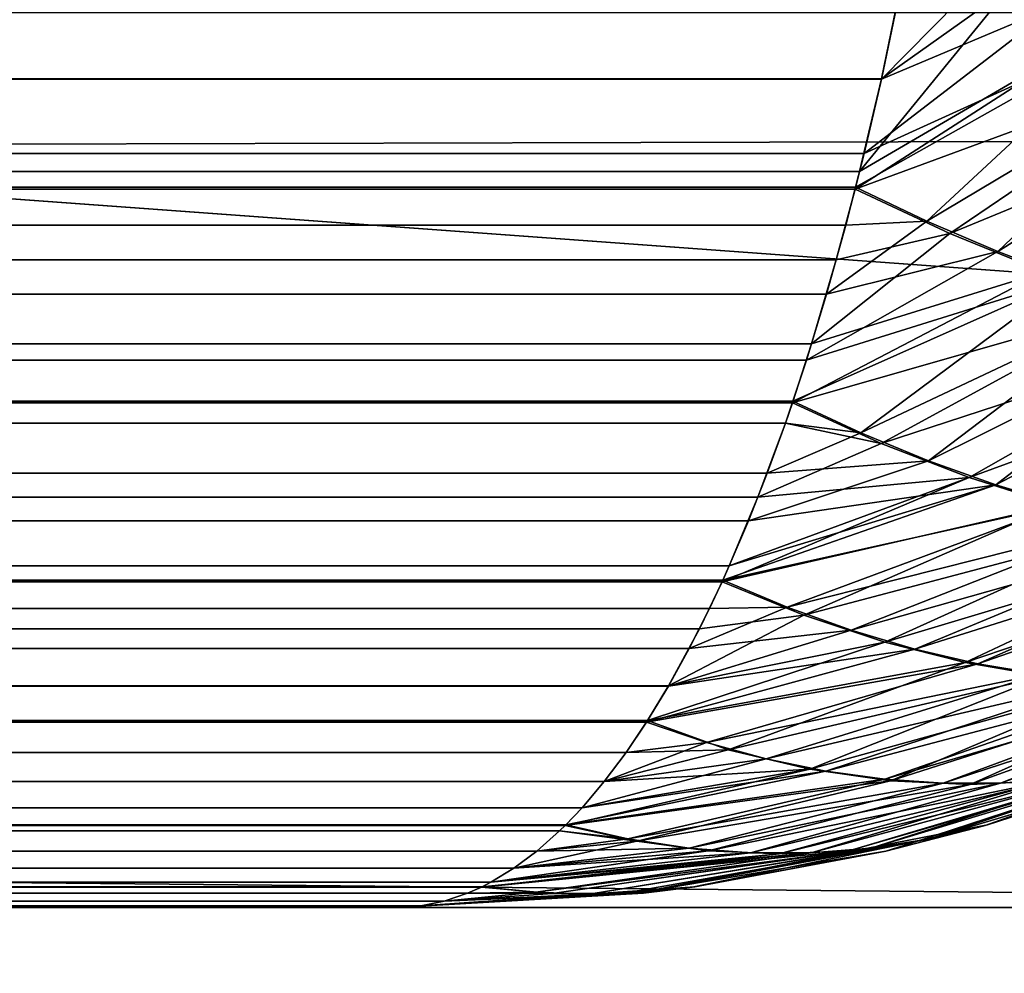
# Model space of a CAD drawing. Header units: inches. Extents: x -17.4 to 17.4, y -0.1 to 14.
# Tile 278 of 327: x 15.2731 to 15.2924, y 0.0612 to 0.0799. Entities that reach past the tile are written whole.
import ezdxf

# ---------------------------------------------------------------- set-up
doc = ezdxf.new("R2010")
doc.units = ezdxf.units.IN
doc.header["$LTSCALE"] = 65.185185
doc.header["$MEASUREMENT"] = 0
for name, color, linetype in [('146', 7, 'CONTINUOUS'), ('151', 7, 'CONTINUOUS'), ('153', 7, 'CONTINUOUS'), ('157', 7, 'CONTINUOUS'), ('158', 7, 'CONTINUOUS'), ('160', 7, 'CONTINUOUS'), ('190', 7, 'CONTINUOUS'), ('195', 7, 'CONTINUOUS'), ('202', 7, 'CONTINUOUS'), ('206', 7, 'CONTINUOUS'), ('342', 7, 'CONTINUOUS'), ('343', 7, 'CONTINUOUS'), ('350', 7, 'CONTINUOUS')]:
    doc.layers.add(name, color=color, linetype=linetype)

msp = doc.modelspace()

# ---------------------------------------------------------------- linework, layer by layer
at = {"layer": '146', "color": 7, "linetype": 'CONTINUOUS'}
for points in [[(-15.2805, 0.0625, 9.452836), (-15.2805, 0.0625, 0.948), (15.2805, 0.0625, 0.948), (-15.2805, 0.0625, 9.452836)], [(15.2805, 0.0625, 9.452836), (-15.2805, 0.0625, 9.452836), (15.2805, 0.0625, 0.948), (15.2805, 0.0625, 9.452836)]]:
    msp.add_3dface(points, dxfattribs=at)
at = {"layer": '151', "color": 7, "linetype": 'CONTINUOUS'}
for points in [[(-15.290491, 0.081234, 9.487803), (-15.289969, 0.078702, 9.485979), (15.290508, 0.081327, 9.487865), (-15.290491, 0.081234, 9.487803)], [(15.290508, 0.081327, 9.487865), (-15.289969, 0.078702, 9.485979), (15.289969, 0.078702, 9.485979), (15.290508, 0.081327, 9.487865)], [(-15.289969, 0.078702, 9.485979), (-15.289543, 0.076892, 9.484487), (15.289969, 0.078702, 9.485979), (-15.289969, 0.078702, 9.485979)], [(15.289969, 0.078702, 9.485979), (-15.289543, 0.076892, 9.484487), (15.289543, 0.076892, 9.484487), (15.289969, 0.078702, 9.485979)], [(-15.289543, 0.076892, 9.484487), (-15.289455, 0.076543, 9.484179), (15.289543, 0.076892, 9.484487), (-15.289543, 0.076892, 9.484487)], [(15.289543, 0.076892, 9.484487), (-15.289455, 0.076543, 9.484179), (15.289455, 0.076543, 9.484179), (15.289543, 0.076892, 9.484487)], [(-15.289455, 0.076543, 9.484179), (-15.289087, 0.075162, 9.482891), (15.289455, 0.076543, 9.484179), (-15.289455, 0.076543, 9.484179)], [(15.289455, 0.076543, 9.484179), (-15.289087, 0.075162, 9.482891), (15.289087, 0.075162, 9.482891), (15.289455, 0.076543, 9.484179)], [(-15.289087, 0.075162, 9.482891), (-15.288603, 0.07352, 9.481196), (15.289087, 0.075162, 9.482891), (-15.289087, 0.075162, 9.482891)], [(15.289087, 0.075162, 9.482891), (-15.288603, 0.07352, 9.481196), (15.288603, 0.07352, 9.481196), (15.289087, 0.075162, 9.482891)], [(-15.288603, 0.07352, 9.481196), (-15.288227, 0.072367, 9.479881), (15.288603, 0.07352, 9.481196), (-15.288603, 0.07352, 9.481196)], [(15.288603, 0.07352, 9.481196), (-15.288227, 0.072367, 9.479881), (15.288227, 0.072367, 9.479881), (15.288603, 0.07352, 9.481196)], [(-15.288227, 0.072367, 9.479881), (-15.288091, 0.071973, 9.479406), (15.288227, 0.072367, 9.479881), (-15.288227, 0.072367, 9.479881)], [(15.288227, 0.072367, 9.479881), (-15.288091, 0.071973, 9.479406), (15.288091, 0.071973, 9.479406), (15.288227, 0.072367, 9.479881)], [(-15.288091, 0.071973, 9.479406), (-15.287555, 0.070525, 9.477528), (15.288091, 0.071973, 9.479406), (-15.288091, 0.071973, 9.479406)], [(15.288091, 0.071973, 9.479406), (-15.287555, 0.070525, 9.477528), (15.287555, 0.070525, 9.477528), (15.288091, 0.071973, 9.479406)], [(-15.287555, 0.070525, 9.477528), (-15.286994, 0.069182, 9.475565), (15.287555, 0.070525, 9.477528), (-15.287555, 0.070525, 9.477528)], [(15.287555, 0.070525, 9.477528), (-15.286994, 0.069182, 9.475565), (15.286994, 0.069182, 9.475565), (15.287555, 0.070525, 9.477528)], [(-15.286994, 0.069182, 9.475565), (-15.286853, 0.068869, 9.475072), (15.286994, 0.069182, 9.475565), (-15.286994, 0.069182, 9.475565)], [(15.286994, 0.069182, 9.475565), (-15.286853, 0.068869, 9.475072), (15.286853, 0.068869, 9.475072), (15.286994, 0.069182, 9.475565)], [(-15.286853, 0.068869, 9.475072), (-15.286411, 0.067949, 9.473524), (15.286853, 0.068869, 9.475072), (-15.286853, 0.068869, 9.475072)], [(15.286853, 0.068869, 9.475072), (-15.286411, 0.067949, 9.473524), (15.286411, 0.067949, 9.473524), (15.286853, 0.068869, 9.475072)], [(-15.286411, 0.067949, 9.473524), (-15.285808, 0.066832, 9.471413), (15.286411, 0.067949, 9.473524), (-15.286411, 0.067949, 9.473524)], [(15.286411, 0.067949, 9.473524), (-15.285808, 0.066832, 9.471413), (15.285808, 0.066832, 9.471413), (15.286411, 0.067949, 9.473524)], [(-15.285808, 0.066832, 9.471413), (-15.285362, 0.066102, 9.469852), (15.285808, 0.066832, 9.471413), (-15.285808, 0.066832, 9.471413)], [(15.285808, 0.066832, 9.471413), (-15.285362, 0.066102, 9.469852), (15.285395, 0.066153, 9.469969), (15.285808, 0.066832, 9.471413)], [(-15.285362, 0.066102, 9.469852), (-15.284975, 0.065529, 9.468497), (15.285395, 0.066153, 9.469969), (-15.285362, 0.066102, 9.469852)], [(15.285395, 0.066153, 9.469969), (-15.284975, 0.065529, 9.468497), (15.284975, 0.065529, 9.468497), (15.285395, 0.066153, 9.469969)], [(-15.284975, 0.065529, 9.468497), (-15.284547, 0.064961, 9.467001), (15.284975, 0.065529, 9.468497), (-15.284975, 0.065529, 9.468497)], [(15.284975, 0.065529, 9.468497), (-15.284547, 0.064961, 9.467001), (15.284547, 0.064961, 9.467001), (15.284975, 0.065529, 9.468497)], [(-15.284547, 0.064961, 9.467001), (-15.284114, 0.06445, 9.465484), (15.284547, 0.064961, 9.467001), (-15.284547, 0.064961, 9.467001)], [(15.284547, 0.064961, 9.467001), (-15.284114, 0.06445, 9.465484), (15.284114, 0.06445, 9.465484), (15.284547, 0.064961, 9.467001)], [(-15.284114, 0.06445, 9.465484), (-15.283784, 0.064103, 9.464329), (15.284114, 0.06445, 9.465484), (-15.284114, 0.06445, 9.465484)], [(15.284114, 0.06445, 9.465484), (-15.283784, 0.064103, 9.464329), (15.283784, 0.064103, 9.464329), (15.284114, 0.06445, 9.465484)], [(-15.283784, 0.064103, 9.464329), (-15.283674, 0.063996, 9.463946), (15.283784, 0.064103, 9.464329), (-15.283784, 0.064103, 9.464329)], [(15.283784, 0.064103, 9.464329), (-15.283674, 0.063996, 9.463946), (15.283674, 0.063996, 9.463946), (15.283784, 0.064103, 9.464329)], [(-15.283674, 0.063996, 9.463946), (-15.28323, 0.063601, 9.462391), (15.283674, 0.063996, 9.463946), (-15.283674, 0.063996, 9.463946)], [(15.283674, 0.063996, 9.463946), (-15.28323, 0.063601, 9.462391), (15.28323, 0.063601, 9.462391), (15.283674, 0.063996, 9.463946)], [(-15.28323, 0.063601, 9.462391), (-15.282781, 0.063266, 9.46082), (15.28323, 0.063601, 9.462391), (-15.28323, 0.063601, 9.462391)], [(15.28323, 0.063601, 9.462391), (-15.282781, 0.063266, 9.46082), (15.282781, 0.063266, 9.46082), (15.28323, 0.063601, 9.462391)], [(-15.282781, 0.063266, 9.46082), (-15.282329, 0.062991, 9.459236), (15.282781, 0.063266, 9.46082), (-15.282781, 0.063266, 9.46082)], [(15.282781, 0.063266, 9.46082), (-15.282329, 0.062991, 9.459236), (15.282329, 0.062991, 9.459236), (15.282781, 0.063266, 9.46082)], [(-15.282329, 0.062991, 9.459236), (-15.282148, 0.062898, 9.458603), (15.282329, 0.062991, 9.459236), (-15.282329, 0.062991, 9.459236)], [(15.282329, 0.062991, 9.459236), (-15.282148, 0.062898, 9.458603), (15.282148, 0.062898, 9.458603), (15.282329, 0.062991, 9.459236)], [(-15.282148, 0.062898, 9.458603), (-15.281874, 0.062776, 9.457643), (15.282148, 0.062898, 9.458603), (-15.282148, 0.062898, 9.458603)], [(15.282148, 0.062898, 9.458603), (-15.281874, 0.062776, 9.457643), (15.281874, 0.062776, 9.457643), (15.282148, 0.062898, 9.458603)], [(-15.281874, 0.062776, 9.457643), (-15.281417, 0.062623, 9.456044), (15.281874, 0.062776, 9.457643), (-15.281874, 0.062776, 9.457643)], [(15.281874, 0.062776, 9.457643), (-15.281417, 0.062623, 9.456044), (15.281417, 0.062623, 9.456044), (15.281874, 0.062776, 9.457643)], [(-15.281417, 0.062623, 9.456044), (-15.280959, 0.062531, 9.454441), (15.281417, 0.062623, 9.456044), (-15.281417, 0.062623, 9.456044)], [(15.281417, 0.062623, 9.456044), (-15.280959, 0.062531, 9.454441), (15.280959, 0.062531, 9.454441), (15.281417, 0.062623, 9.456044)], [(-15.280959, 0.062531, 9.454441), (-15.2805, 0.0625, 9.452836), (15.280959, 0.062531, 9.454441), (-15.280959, 0.062531, 9.454441)], [(-15.2805, 0.0625, 9.452836), (15.2805, 0.0625, 9.452836), (15.280959, 0.062531, 9.454441), (-15.2805, 0.0625, 9.452836)]]:
    msp.add_3dface(points, dxfattribs=at)
at = {"layer": '153', "color": 7, "linetype": 'CONTINUOUS'}
for points in [[(15.291995, 0.064104, 9.45612), (15.294664, 0.06496, 0.943953), (15.294665, 0.064961, 9.456883), (15.291995, 0.064104, 9.45612)], [(15.292045, 0.064118, 0.944701), (15.294664, 0.06496, 0.943953), (15.291995, 0.064104, 9.45612), (15.292045, 0.064118, 0.944701)], [(15.290055, 0.063601, 9.455566), (15.290056, 0.063602, 0.94527), (15.291995, 0.064104, 9.45612), (15.290055, 0.063601, 9.455566)], [(15.290056, 0.063602, 0.94527), (15.292045, 0.064118, 0.944701), (15.291995, 0.064104, 9.45612), (15.290056, 0.063602, 0.94527)], [(15.286268, 0.062898, 9.454484), (15.28632, 0.062905, 0.946337), (15.290055, 0.063601, 9.455566), (15.286268, 0.062898, 9.454484)], [(15.28632, 0.062905, 0.946337), (15.290056, 0.063602, 0.94527), (15.290055, 0.063601, 9.455566), (15.28632, 0.062905, 0.946337)], [(15.285308, 0.062776, 9.454209), (15.285314, 0.062777, 0.946625), (15.286268, 0.062898, 9.454484), (15.285308, 0.062776, 9.454209)], [(15.285314, 0.062777, 0.946625), (15.28632, 0.062905, 0.946337), (15.286268, 0.062898, 9.454484), (15.285314, 0.062777, 0.946625)], [(15.2805, 0.0625, 9.452836), (15.2805, 0.0625, 0.948), (15.285314, 0.062777, 0.946625), (15.2805, 0.0625, 9.452836)], [(15.2805, 0.0625, 9.452836), (15.285314, 0.062777, 0.946625), (15.285308, 0.062776, 9.454209), (15.2805, 0.0625, 9.452836)]]:
    msp.add_3dface(points, dxfattribs=at)
at = {"layer": '157', "color": 7, "linetype": 'CONTINUOUS'}
for points in [[(-15.289969, 0.0787, 0.914859), (-15.290365, 0.080587, 0.913472), (15.289969, 0.0787, 0.914859), (-15.289969, 0.0787, 0.914859)], [(15.289969, 0.0787, 0.914859), (-15.290365, 0.080587, 0.913472), (15.290365, 0.080587, 0.913472), (15.289969, 0.0787, 0.914859)], [(-15.28963, 0.077245, 0.916044), (-15.289969, 0.0787, 0.914859), (15.28963, 0.077245, 0.916044), (-15.28963, 0.077245, 0.916044)], [(15.28963, 0.077245, 0.916044), (-15.289969, 0.0787, 0.914859), (15.289969, 0.0787, 0.914859), (15.28963, 0.077245, 0.916044)], [(-15.289465, 0.076583, 0.916621), (-15.28963, 0.077245, 0.916044), (15.289465, 0.076583, 0.916621), (-15.289465, 0.076583, 0.916621)], [(15.289465, 0.076583, 0.916621), (-15.28963, 0.077245, 0.916044), (15.28963, 0.077245, 0.916044), (15.289465, 0.076583, 0.916621)], [(-15.289272, 0.075841, 0.917297), (-15.289465, 0.076583, 0.916621), (15.289272, 0.075841, 0.917297), (-15.289272, 0.075841, 0.917297)], [(15.289272, 0.075841, 0.917297), (-15.289465, 0.076583, 0.916621), (15.289465, 0.076583, 0.916621), (15.289272, 0.075841, 0.917297)], [(-15.288896, 0.074492, 0.918614), (-15.289272, 0.075841, 0.917297), (15.288896, 0.074492, 0.918614), (-15.288896, 0.074492, 0.918614)], [(15.288896, 0.074492, 0.918614), (-15.289272, 0.075841, 0.917297), (15.289272, 0.075841, 0.917297), (15.288896, 0.074492, 0.918614)], [(-15.288502, 0.073201, 0.919994), (-15.288896, 0.074492, 0.918614), (15.288502, 0.073201, 0.919994), (-15.288502, 0.073201, 0.919994)], [(15.288502, 0.073201, 0.919994), (-15.288896, 0.074492, 0.918614), (15.288896, 0.074492, 0.918614), (15.288502, 0.073201, 0.919994)], [(-15.288239, 0.072401, 0.920914), (-15.288502, 0.073201, 0.919994), (15.288239, 0.072401, 0.920914), (-15.288239, 0.072401, 0.920914)], [(15.288239, 0.072401, 0.920914), (-15.288502, 0.073201, 0.919994), (15.288502, 0.073201, 0.919994), (15.288239, 0.072401, 0.920914)], [(-15.28809, 0.07197, 0.921433), (-15.288239, 0.072401, 0.920914), (15.28809, 0.07197, 0.921433), (-15.28809, 0.07197, 0.921433)], [(15.28809, 0.07197, 0.921433), (-15.288239, 0.072401, 0.920914), (15.288239, 0.072401, 0.920914), (15.28809, 0.07197, 0.921433)], [(-15.287735, 0.070993, 0.922676), (-15.28809, 0.07197, 0.921433), (15.287735, 0.070993, 0.922676), (-15.287735, 0.070993, 0.922676)], [(15.287735, 0.070993, 0.922676), (-15.28809, 0.07197, 0.921433), (15.28809, 0.07197, 0.921433), (15.287735, 0.070993, 0.922676)], [(-15.287369, 0.070062, 0.923957), (-15.287735, 0.070993, 0.922676), (15.287369, 0.070062, 0.923957), (-15.287369, 0.070062, 0.923957)], [(15.287369, 0.070062, 0.923957), (-15.287735, 0.070993, 0.922676), (15.287735, 0.070993, 0.922676), (15.287369, 0.070062, 0.923957)], [(-15.286993, 0.069179, 0.925275), (-15.287369, 0.070062, 0.923957), (15.286993, 0.069179, 0.925275), (-15.286993, 0.069179, 0.925275)], [(15.286993, 0.069179, 0.925275), (-15.287369, 0.070062, 0.923957), (15.287369, 0.070062, 0.923957), (15.286993, 0.069179, 0.925275)], [(-15.286866, 0.068897, 0.92572), (-15.286993, 0.069179, 0.925275), (15.286866, 0.068897, 0.92572), (-15.286866, 0.068897, 0.92572)], [(15.286866, 0.068897, 0.92572), (-15.286993, 0.069179, 0.925275), (15.286993, 0.069179, 0.925275), (15.286866, 0.068897, 0.92572)], [(-15.286606, 0.068344, 0.926628), (-15.286866, 0.068897, 0.92572), (15.286606, 0.068344, 0.926628), (-15.286606, 0.068344, 0.926628)], [(15.286606, 0.068344, 0.926628), (-15.286866, 0.068897, 0.92572), (15.286866, 0.068897, 0.92572), (15.286606, 0.068344, 0.926628)], [(-15.286211, 0.067561, 0.928013), (-15.286606, 0.068344, 0.926628), (15.286211, 0.067561, 0.928013), (-15.286211, 0.067561, 0.928013)], [(15.286211, 0.067561, 0.928013), (-15.286606, 0.068344, 0.926628), (15.286606, 0.068344, 0.926628), (15.286211, 0.067561, 0.928013)], [(-15.285806, 0.06683, 0.929428), (-15.286211, 0.067561, 0.928013), (15.285806, 0.06683, 0.929428), (-15.285806, 0.06683, 0.929428)], [(15.285806, 0.06683, 0.929428), (-15.286211, 0.067561, 0.928013), (15.286211, 0.067561, 0.928013), (15.285806, 0.06683, 0.929428)], [(-15.285394, 0.066152, 0.930871), (-15.285806, 0.06683, 0.929428), (15.285376, 0.066123, 0.930935), (-15.285394, 0.066152, 0.930871)], [(15.285376, 0.066123, 0.930935), (-15.285806, 0.06683, 0.929428), (15.285806, 0.06683, 0.929428), (15.285376, 0.066123, 0.930935)], [(-15.284974, 0.065528, 0.932342), (-15.285394, 0.066152, 0.930871), (15.284974, 0.065528, 0.932342), (-15.284974, 0.065528, 0.932342)], [(15.284974, 0.065528, 0.932342), (-15.285394, 0.066152, 0.930871), (15.285376, 0.066123, 0.930935), (15.284974, 0.065528, 0.932342)], [(-15.284547, 0.06496, 0.933836), (-15.284974, 0.065528, 0.932342), (15.284547, 0.06496, 0.933836), (-15.284547, 0.06496, 0.933836)], [(15.284547, 0.06496, 0.933836), (-15.284974, 0.065528, 0.932342), (15.284974, 0.065528, 0.932342), (15.284547, 0.06496, 0.933836)], [(-15.284113, 0.064449, 0.935353), (-15.284547, 0.06496, 0.933836), (15.284113, 0.064449, 0.935353), (-15.284113, 0.064449, 0.935353)], [(15.284113, 0.064449, 0.935353), (-15.284547, 0.06496, 0.933836), (15.284547, 0.06496, 0.933836), (15.284113, 0.064449, 0.935353)], [(-15.283798, 0.064118, 0.936456), (-15.284113, 0.064449, 0.935353), (15.283798, 0.064118, 0.936456), (-15.283798, 0.064118, 0.936456)], [(15.283798, 0.064118, 0.936456), (-15.284113, 0.064449, 0.935353), (15.284113, 0.064449, 0.935353), (15.283798, 0.064118, 0.936456)], [(-15.283674, 0.063996, 0.93689), (-15.283798, 0.064118, 0.936456), (15.283674, 0.063996, 0.93689), (-15.283674, 0.063996, 0.93689)], [(15.283674, 0.063996, 0.93689), (-15.283798, 0.064118, 0.936456), (15.283798, 0.064118, 0.936456), (15.283674, 0.063996, 0.93689)], [(-15.28323, 0.063602, 0.938444), (-15.283674, 0.063996, 0.93689), (15.28323, 0.063602, 0.938444), (-15.28323, 0.063602, 0.938444)], [(15.28323, 0.063602, 0.938444), (-15.283674, 0.063996, 0.93689), (15.283674, 0.063996, 0.93689), (15.28323, 0.063602, 0.938444)], [(-15.282782, 0.063266, 0.940013), (-15.28323, 0.063602, 0.938444), (15.282782, 0.063266, 0.940013), (-15.282782, 0.063266, 0.940013)], [(15.282782, 0.063266, 0.940013), (-15.28323, 0.063602, 0.938444), (15.28323, 0.063602, 0.938444), (15.282782, 0.063266, 0.940013)], [(-15.28233, 0.062991, 0.941594), (-15.282782, 0.063266, 0.940013), (15.28233, 0.062991, 0.941594), (-15.28233, 0.062991, 0.941594)], [(15.28233, 0.062991, 0.941594), (-15.282782, 0.063266, 0.940013), (15.282782, 0.063266, 0.940013), (15.28233, 0.062991, 0.941594)], [(-15.282163, 0.062905, 0.94218), (-15.28233, 0.062991, 0.941594), (15.282163, 0.062905, 0.94218), (-15.282163, 0.062905, 0.94218)], [(15.282163, 0.062905, 0.94218), (-15.28233, 0.062991, 0.941594), (15.28233, 0.062991, 0.941594), (15.282163, 0.062905, 0.94218)], [(-15.281875, 0.062777, 0.943186), (-15.282163, 0.062905, 0.94218), (15.281875, 0.062777, 0.943186), (-15.281875, 0.062777, 0.943186)], [(15.281875, 0.062777, 0.943186), (-15.282163, 0.062905, 0.94218), (15.282163, 0.062905, 0.94218), (15.281875, 0.062777, 0.943186)], [(-15.281418, 0.062623, 0.944786), (-15.281875, 0.062777, 0.943186), (15.281418, 0.062623, 0.944786), (-15.281418, 0.062623, 0.944786)], [(15.281418, 0.062623, 0.944786), (-15.281875, 0.062777, 0.943186), (15.281875, 0.062777, 0.943186), (15.281418, 0.062623, 0.944786)], [(-15.28096, 0.062531, 0.946392), (-15.281418, 0.062623, 0.944786), (15.28096, 0.062531, 0.946392), (-15.28096, 0.062531, 0.946392)], [(15.28096, 0.062531, 0.946392), (-15.281418, 0.062623, 0.944786), (15.281418, 0.062623, 0.944786), (15.28096, 0.062531, 0.946392)], [(15.2805, 0.0625, 0.948), (-15.2805, 0.0625, 0.948), (-15.28096, 0.062531, 0.946392), (15.2805, 0.0625, 0.948)], [(15.2805, 0.0625, 0.948), (-15.28096, 0.062531, 0.946392), (15.28096, 0.062531, 0.946392), (15.2805, 0.0625, 0.948)]]:
    msp.add_3dface(points, dxfattribs=at)
at = {"layer": '158', "color": 7, "linetype": 'CONTINUOUS'}
for points in [[(15.289969, 0.0787, 0.914859), (15.290365, 0.080587, 0.913472), (15.291969, 0.08073, 0.91342), (15.289969, 0.0787, 0.914859)], [(15.293406, 0.080144, 0.913969), (15.289969, 0.0787, 0.914859), (15.291969, 0.08073, 0.91342), (15.293406, 0.080144, 0.913969)], [(15.28963, 0.077245, 0.916044), (15.289969, 0.0787, 0.914859), (15.293406, 0.080144, 0.913969), (15.28963, 0.077245, 0.916044)], [(15.294835, 0.079612, 0.914591), (15.28963, 0.077245, 0.916044), (15.293406, 0.080144, 0.913969), (15.294835, 0.079612, 0.914591)], [(15.289465, 0.076583, 0.916621), (15.28963, 0.077245, 0.916044), (15.294835, 0.079612, 0.914591), (15.289465, 0.076583, 0.916621)], [(15.29086, 0.075921, 0.917273), (15.289465, 0.076583, 0.916621), (15.294835, 0.079612, 0.914591), (15.29086, 0.075921, 0.917273)], [(15.29625, 0.079135, 0.915283), (15.29086, 0.075921, 0.917273), (15.294835, 0.079612, 0.914591), (15.29625, 0.079135, 0.915283)], [(15.292245, 0.075326, 0.917989), (15.29086, 0.075921, 0.917273), (15.29625, 0.079135, 0.915283), (15.292245, 0.075326, 0.917989)], [(15.297648, 0.078714, 0.916044), (15.292245, 0.075326, 0.917989), (15.29625, 0.079135, 0.915283), (15.297648, 0.078714, 0.916044)], [(15.293622, 0.074796, 0.918771), (15.292245, 0.075326, 0.917989), (15.297648, 0.078714, 0.916044), (15.293622, 0.074796, 0.918771)], [(15.289272, 0.075841, 0.917297), (15.289465, 0.076583, 0.916621), (15.29086, 0.075921, 0.917273), (15.289272, 0.075841, 0.917297)], [(15.288896, 0.074492, 0.918614), (15.289272, 0.075841, 0.917297), (15.29086, 0.075921, 0.917273), (15.288896, 0.074492, 0.918614)], [(15.292245, 0.075326, 0.917989), (15.288896, 0.074492, 0.918614), (15.29086, 0.075921, 0.917273), (15.292245, 0.075326, 0.917989)], [(15.288502, 0.073201, 0.919994), (15.288896, 0.074492, 0.918614), (15.292245, 0.075326, 0.917989), (15.288502, 0.073201, 0.919994)], [(15.293622, 0.074796, 0.918771), (15.288502, 0.073201, 0.919994), (15.292245, 0.075326, 0.917989), (15.293622, 0.074796, 0.918771)], [(15.288239, 0.072401, 0.920914), (15.288502, 0.073201, 0.919994), (15.293622, 0.074796, 0.918771), (15.288239, 0.072401, 0.920914)], [(15.289569, 0.071781, 0.921722), (15.288239, 0.072401, 0.920914), (15.293622, 0.074796, 0.918771), (15.289569, 0.071781, 0.921722)], [(15.294985, 0.074334, 0.919615), (15.289569, 0.071781, 0.921722), (15.293622, 0.074796, 0.918771), (15.294985, 0.074334, 0.919615)], [(15.290892, 0.071235, 0.922584), (15.289569, 0.071781, 0.921722), (15.294985, 0.074334, 0.919615), (15.290892, 0.071235, 0.922584)], [(15.296332, 0.07394, 0.920519), (15.290892, 0.071235, 0.922584), (15.294985, 0.074334, 0.919615), (15.296332, 0.07394, 0.920519)], [(15.292206, 0.070765, 0.923502), (15.290892, 0.071235, 0.922584), (15.296332, 0.07394, 0.920519), (15.292206, 0.070765, 0.923502)], [(15.297657, 0.073616, 0.921481), (15.292206, 0.070765, 0.923502), (15.296332, 0.07394, 0.920519), (15.297657, 0.073616, 0.921481)], [(15.293508, 0.07037, 0.924472), (15.292206, 0.070765, 0.923502), (15.297657, 0.073616, 0.921481), (15.293508, 0.07037, 0.924472)], [(15.28809, 0.07197, 0.921433), (15.288239, 0.072401, 0.920914), (15.289569, 0.071781, 0.921722), (15.28809, 0.07197, 0.921433)], [(15.287735, 0.070993, 0.922676), (15.28809, 0.07197, 0.921433), (15.289569, 0.071781, 0.921722), (15.287735, 0.070993, 0.922676)], [(15.290892, 0.071235, 0.922584), (15.287735, 0.070993, 0.922676), (15.289569, 0.071781, 0.921722), (15.290892, 0.071235, 0.922584)], [(15.287369, 0.070062, 0.923957), (15.287735, 0.070993, 0.922676), (15.290892, 0.071235, 0.922584), (15.287369, 0.070062, 0.923957)], [(15.292206, 0.070765, 0.923502), (15.287369, 0.070062, 0.923957), (15.290892, 0.071235, 0.922584), (15.292206, 0.070765, 0.923502)], [(15.286866, 0.068897, 0.92572), (15.286993, 0.069179, 0.925275), (15.292206, 0.070765, 0.923502), (15.286866, 0.068897, 0.92572)], [(15.293508, 0.07037, 0.924472), (15.286866, 0.068897, 0.92572), (15.292206, 0.070765, 0.923502), (15.293508, 0.07037, 0.924472)], [(15.286993, 0.069179, 0.925275), (15.287369, 0.070062, 0.923957), (15.292206, 0.070765, 0.923502), (15.286993, 0.069179, 0.925275)], [(15.288123, 0.068369, 0.926648), (15.286866, 0.068897, 0.92572), (15.293508, 0.07037, 0.924472), (15.288123, 0.068369, 0.926648)], [(15.294794, 0.070054, 0.92549), (15.288123, 0.068369, 0.926648), (15.293508, 0.07037, 0.924472), (15.294794, 0.070054, 0.92549)], [(15.289376, 0.067921, 0.92762), (15.288123, 0.068369, 0.926648), (15.294794, 0.070054, 0.92549), (15.289376, 0.067921, 0.92762)], [(15.29606, 0.069815, 0.926554), (15.289376, 0.067921, 0.92762), (15.294794, 0.070054, 0.92549), (15.29606, 0.069815, 0.926554)], [(15.290621, 0.067553, 0.928634), (15.289376, 0.067921, 0.92762), (15.29606, 0.069815, 0.926554), (15.290621, 0.067553, 0.928634)], [(15.297301, 0.069656, 0.927661), (15.290621, 0.067553, 0.928634), (15.29606, 0.069815, 0.926554), (15.297301, 0.069656, 0.927661)], [(15.291854, 0.067265, 0.929688), (15.290621, 0.067553, 0.928634), (15.297301, 0.069656, 0.927661), (15.291854, 0.067265, 0.929688)], [(15.298514, 0.069576, 0.928807), (15.291854, 0.067265, 0.929688), (15.297301, 0.069656, 0.927661), (15.298514, 0.069576, 0.928807)], [(15.293073, 0.067059, 0.930777), (15.291854, 0.067265, 0.929688), (15.298514, 0.069576, 0.928807), (15.293073, 0.067059, 0.930777)], [(15.286606, 0.068344, 0.926628), (15.286866, 0.068897, 0.92572), (15.288123, 0.068369, 0.926648), (15.286606, 0.068344, 0.926628)], [(15.286211, 0.067561, 0.928013), (15.286606, 0.068344, 0.926628), (15.288123, 0.068369, 0.926648), (15.286211, 0.067561, 0.928013)], [(15.289376, 0.067921, 0.92762), (15.286211, 0.067561, 0.928013), (15.288123, 0.068369, 0.926648), (15.289376, 0.067921, 0.92762)], [(15.285806, 0.06683, 0.929428), (15.286211, 0.067561, 0.928013), (15.289376, 0.067921, 0.92762), (15.285806, 0.06683, 0.929428)], [(15.290621, 0.067553, 0.928634), (15.285806, 0.06683, 0.929428), (15.289376, 0.067921, 0.92762), (15.290621, 0.067553, 0.928634)], [(15.285376, 0.066123, 0.930935), (15.285806, 0.06683, 0.929428), (15.290621, 0.067553, 0.928634), (15.285376, 0.066123, 0.930935)], [(15.291854, 0.067265, 0.929688), (15.285376, 0.066123, 0.930935), (15.290621, 0.067553, 0.928634), (15.291854, 0.067265, 0.929688)], [(15.286549, 0.065726, 0.931932), (15.285376, 0.066123, 0.930935), (15.291854, 0.067265, 0.929688), (15.286549, 0.065726, 0.931932)], [(15.293073, 0.067059, 0.930777), (15.286549, 0.065726, 0.931932), (15.291854, 0.067265, 0.929688), (15.293073, 0.067059, 0.930777)], [(15.293403, 0.065007, 0.938466), (15.292298, 0.064927, 0.937326), (15.298813, 0.067265, 0.936647), (15.293403, 0.065007, 0.938466)], [(15.298813, 0.067265, 0.936647), (15.292298, 0.064927, 0.937326), (15.297724, 0.067059, 0.935428), (15.298813, 0.067265, 0.936647)], [(15.287718, 0.065407, 0.932959), (15.286549, 0.065726, 0.931932), (15.293073, 0.067059, 0.930777), (15.287718, 0.065407, 0.932959)], [(15.294273, 0.066935, 0.931899), (15.287718, 0.065407, 0.932959), (15.293073, 0.067059, 0.930777), (15.294273, 0.066935, 0.931899)], [(15.292298, 0.064927, 0.937326), (15.291174, 0.064927, 0.936202), (15.297724, 0.067059, 0.935428), (15.292298, 0.064927, 0.937326)], [(15.297724, 0.067059, 0.935428), (15.291174, 0.064927, 0.936202), (15.296602, 0.066935, 0.934229), (15.297724, 0.067059, 0.935428)], [(15.288881, 0.065167, 0.934016), (15.287718, 0.065407, 0.932959), (15.294273, 0.066935, 0.931899), (15.288881, 0.065167, 0.934016)], [(15.29545, 0.066893, 0.933051), (15.288881, 0.065167, 0.934016), (15.294273, 0.066935, 0.931899), (15.29545, 0.066893, 0.933051)], [(15.290034, 0.065007, 0.935098), (15.288881, 0.065167, 0.934016), (15.29545, 0.066893, 0.933051), (15.290034, 0.065007, 0.935098)], [(15.291174, 0.064927, 0.936202), (15.290034, 0.065007, 0.935098), (15.296602, 0.066935, 0.934229), (15.291174, 0.064927, 0.936202)], [(15.296602, 0.066935, 0.934229), (15.290034, 0.065007, 0.935098), (15.29545, 0.066893, 0.933051), (15.296602, 0.066935, 0.934229)], [(15.284974, 0.065528, 0.932342), (15.285376, 0.066123, 0.930935), (15.286549, 0.065726, 0.931932), (15.284974, 0.065528, 0.932342)], [(15.297565, 0.066123, 0.943124), (15.294664, 0.06496, 0.943953), (15.290914, 0.063843, 0.943494), (15.297565, 0.066123, 0.943124)], [(15.297565, 0.066123, 0.943124), (15.290914, 0.063843, 0.943494), (15.296568, 0.065726, 0.941951), (15.297565, 0.066123, 0.943124)], [(15.284547, 0.06496, 0.933836), (15.284974, 0.065528, 0.932342), (15.286549, 0.065726, 0.931932), (15.284547, 0.06496, 0.933836)], [(15.287718, 0.065407, 0.932959), (15.284547, 0.06496, 0.933836), (15.286549, 0.065726, 0.931932), (15.287718, 0.065407, 0.932959)], [(15.296568, 0.065726, 0.941951), (15.290914, 0.063843, 0.943494), (15.295541, 0.065407, 0.940782), (15.296568, 0.065726, 0.941951)], [(15.284113, 0.064449, 0.935353), (15.284547, 0.06496, 0.933836), (15.287718, 0.065407, 0.932959), (15.284113, 0.064449, 0.935353)], [(15.288881, 0.065167, 0.934016), (15.284113, 0.064449, 0.935353), (15.287718, 0.065407, 0.932959), (15.288881, 0.065167, 0.934016)], [(15.290914, 0.063843, 0.943494), (15.289763, 0.06366, 0.94229), (15.295541, 0.065407, 0.940782), (15.290914, 0.063843, 0.943494)], [(15.295541, 0.065407, 0.940782), (15.289763, 0.06366, 0.94229), (15.294484, 0.065167, 0.939619), (15.295541, 0.065407, 0.940782)], [(15.283798, 0.064118, 0.936456), (15.284113, 0.064449, 0.935353), (15.288881, 0.065167, 0.934016), (15.283798, 0.064118, 0.936456)], [(15.290034, 0.065007, 0.935098), (15.283798, 0.064118, 0.936456), (15.288881, 0.065167, 0.934016), (15.290034, 0.065007, 0.935098)], [(15.289763, 0.06366, 0.94229), (15.288592, 0.063568, 0.941093), (15.294484, 0.065167, 0.939619), (15.289763, 0.06366, 0.94229)], [(15.294484, 0.065167, 0.939619), (15.288592, 0.063568, 0.941093), (15.293403, 0.065007, 0.938466), (15.294484, 0.065167, 0.939619)], [(15.285007, 0.063843, 0.937586), (15.283798, 0.064118, 0.936456), (15.290034, 0.065007, 0.935098), (15.285007, 0.063843, 0.937586)], [(15.291174, 0.064927, 0.936202), (15.285007, 0.063843, 0.937586), (15.290034, 0.065007, 0.935098), (15.291174, 0.064927, 0.936202)], [(15.286211, 0.06366, 0.938738), (15.285007, 0.063843, 0.937586), (15.291174, 0.064927, 0.936202), (15.286211, 0.06366, 0.938738)], [(15.287407, 0.063568, 0.939908), (15.286211, 0.06366, 0.938738), (15.292298, 0.064927, 0.937326), (15.287407, 0.063568, 0.939908)], [(15.292298, 0.064927, 0.937326), (15.286211, 0.06366, 0.938738), (15.291174, 0.064927, 0.936202), (15.292298, 0.064927, 0.937326)], [(15.288592, 0.063568, 0.941093), (15.287407, 0.063568, 0.939908), (15.293403, 0.065007, 0.938466), (15.288592, 0.063568, 0.941093)], [(15.293403, 0.065007, 0.938466), (15.287407, 0.063568, 0.939908), (15.292298, 0.064927, 0.937326), (15.293403, 0.065007, 0.938466)], [(15.294664, 0.06496, 0.943953), (15.292045, 0.064118, 0.944701), (15.290914, 0.063843, 0.943494), (15.294664, 0.06496, 0.943953)], [(15.28323, 0.063602, 0.938444), (15.283674, 0.063996, 0.93689), (15.285007, 0.063843, 0.937586), (15.28323, 0.063602, 0.938444)], [(15.283674, 0.063996, 0.93689), (15.283798, 0.064118, 0.936456), (15.285007, 0.063843, 0.937586), (15.283674, 0.063996, 0.93689)], [(15.292045, 0.064118, 0.944701), (15.290056, 0.063602, 0.94527), (15.285289, 0.062797, 0.945292), (15.292045, 0.064118, 0.944701)], [(15.292045, 0.064118, 0.944701), (15.285289, 0.062797, 0.945292), (15.290914, 0.063843, 0.943494), (15.292045, 0.064118, 0.944701)], [(15.286211, 0.06366, 0.938738), (15.28323, 0.063602, 0.938444), (15.285007, 0.063843, 0.937586), (15.286211, 0.06366, 0.938738)], [(15.285289, 0.062797, 0.945292), (15.284251, 0.062761, 0.944249), (15.290914, 0.063843, 0.943494), (15.285289, 0.062797, 0.945292)], [(15.290914, 0.063843, 0.943494), (15.284251, 0.062761, 0.944249), (15.289763, 0.06366, 0.94229), (15.290914, 0.063843, 0.943494)], [(15.282163, 0.062905, 0.94218), (15.28233, 0.062991, 0.941594), (15.288592, 0.063568, 0.941093), (15.282163, 0.062905, 0.94218)], [(15.283208, 0.062797, 0.943211), (15.282163, 0.062905, 0.94218), (15.288592, 0.063568, 0.941093), (15.283208, 0.062797, 0.943211)], [(15.28233, 0.062991, 0.941594), (15.282782, 0.063266, 0.940013), (15.287407, 0.063568, 0.939908), (15.28233, 0.062991, 0.941594)], [(15.288592, 0.063568, 0.941093), (15.28233, 0.062991, 0.941594), (15.287407, 0.063568, 0.939908), (15.288592, 0.063568, 0.941093)], [(15.282782, 0.063266, 0.940013), (15.28323, 0.063602, 0.938444), (15.286211, 0.06366, 0.938738), (15.282782, 0.063266, 0.940013)], [(15.287407, 0.063568, 0.939908), (15.282782, 0.063266, 0.940013), (15.286211, 0.06366, 0.938738), (15.287407, 0.063568, 0.939908)], [(15.284251, 0.062761, 0.944249), (15.283208, 0.062797, 0.943211), (15.289763, 0.06366, 0.94229), (15.284251, 0.062761, 0.944249)], [(15.289763, 0.06366, 0.94229), (15.283208, 0.062797, 0.943211), (15.288592, 0.063568, 0.941093), (15.289763, 0.06366, 0.94229)], [(15.290056, 0.063602, 0.94527), (15.28632, 0.062905, 0.946337), (15.285289, 0.062797, 0.945292), (15.290056, 0.063602, 0.94527)], [(15.28632, 0.062905, 0.946337), (15.285314, 0.062777, 0.946625), (15.28096, 0.062531, 0.946392), (15.28632, 0.062905, 0.946337)], [(15.28632, 0.062905, 0.946337), (15.28096, 0.062531, 0.946392), (15.285289, 0.062797, 0.945292), (15.28632, 0.062905, 0.946337)], [(15.285289, 0.062797, 0.945292), (15.28096, 0.062531, 0.946392), (15.284251, 0.062761, 0.944249), (15.285289, 0.062797, 0.945292)], [(15.281418, 0.062623, 0.944786), (15.281875, 0.062777, 0.943186), (15.283208, 0.062797, 0.943211), (15.281418, 0.062623, 0.944786)], [(15.284251, 0.062761, 0.944249), (15.281418, 0.062623, 0.944786), (15.283208, 0.062797, 0.943211), (15.284251, 0.062761, 0.944249)], [(15.281875, 0.062777, 0.943186), (15.282163, 0.062905, 0.94218), (15.283208, 0.062797, 0.943211), (15.281875, 0.062777, 0.943186)], [(15.285314, 0.062777, 0.946625), (15.2805, 0.0625, 0.948), (15.28096, 0.062531, 0.946392), (15.285314, 0.062777, 0.946625)], [(15.28096, 0.062531, 0.946392), (15.281418, 0.062623, 0.944786), (15.284251, 0.062761, 0.944249), (15.28096, 0.062531, 0.946392)]]:
    msp.add_3dface(points, dxfattribs=at)
at = {"layer": '160', "color": 7, "linetype": 'CONTINUOUS'}
for points in [[(15.290508, 0.081327, 9.487865), (15.289969, 0.078702, 9.485979), (15.292458, 0.080475, 9.487202), (15.290508, 0.081327, 9.487865)], [(15.289969, 0.078702, 9.485979), (15.289543, 0.076892, 9.484487), (15.292458, 0.080475, 9.487202), (15.289969, 0.078702, 9.485979)], [(15.292458, 0.080475, 9.487202), (15.289543, 0.076892, 9.484487), (15.294394, 0.07972, 9.486406), (15.292458, 0.080475, 9.487202)], [(15.289543, 0.076892, 9.484487), (15.289455, 0.076543, 9.484179), (15.294394, 0.07972, 9.486406), (15.289543, 0.076892, 9.484487)], [(15.294394, 0.07972, 9.486406), (15.289455, 0.076543, 9.484179), (15.296309, 0.079066, 9.485481), (15.294394, 0.07972, 9.486406)], [(15.289455, 0.076543, 9.484179), (15.291309, 0.075676, 9.483295), (15.296309, 0.079066, 9.485481), (15.289455, 0.076543, 9.484179)], [(15.296309, 0.079066, 9.485481), (15.291309, 0.075676, 9.483295), (15.298192, 0.078515, 9.484431), (15.296309, 0.079066, 9.485481)], [(15.291309, 0.075676, 9.483295), (15.293147, 0.074927, 9.482296), (15.298192, 0.078515, 9.484431), (15.291309, 0.075676, 9.483295)], [(15.289455, 0.076543, 9.484179), (15.289087, 0.075162, 9.482891), (15.291309, 0.075676, 9.483295), (15.289455, 0.076543, 9.484179)], [(15.289087, 0.075162, 9.482891), (15.288603, 0.07352, 9.481196), (15.291309, 0.075676, 9.483295), (15.289087, 0.075162, 9.482891)], [(15.291309, 0.075676, 9.483295), (15.288603, 0.07352, 9.481196), (15.293147, 0.074927, 9.482296), (15.291309, 0.075676, 9.483295)], [(15.288603, 0.07352, 9.481196), (15.288227, 0.072367, 9.479881), (15.293147, 0.074927, 9.482296), (15.288603, 0.07352, 9.481196)], [(15.293147, 0.074927, 9.482296), (15.288227, 0.072367, 9.479881), (15.294966, 0.074296, 9.481184), (15.293147, 0.074927, 9.482296)], [(15.288227, 0.072367, 9.479881), (15.289962, 0.071572, 9.478813), (15.294966, 0.074296, 9.481184), (15.288227, 0.072367, 9.479881)], [(15.294966, 0.074296, 9.481184), (15.289962, 0.071572, 9.478813), (15.296754, 0.073788, 9.479966), (15.294966, 0.074296, 9.481184)], [(15.289962, 0.071572, 9.478813), (15.291684, 0.070906, 9.477652), (15.296754, 0.073788, 9.479966), (15.289962, 0.071572, 9.478813)], [(15.296754, 0.073788, 9.479966), (15.291684, 0.070906, 9.477652), (15.298502, 0.073404, 9.478648), (15.296754, 0.073788, 9.479966)], [(15.291684, 0.070906, 9.477652), (15.293387, 0.070368, 9.476401), (15.298502, 0.073404, 9.478648), (15.291684, 0.070906, 9.477652)], [(15.288227, 0.072367, 9.479881), (15.288091, 0.071973, 9.479406), (15.289962, 0.071572, 9.478813), (15.288227, 0.072367, 9.479881)], [(15.288091, 0.071973, 9.479406), (15.287555, 0.070525, 9.477528), (15.289962, 0.071572, 9.478813), (15.288091, 0.071973, 9.479406)], [(15.289962, 0.071572, 9.478813), (15.287555, 0.070525, 9.477528), (15.291684, 0.070906, 9.477652), (15.289962, 0.071572, 9.478813)], [(15.286994, 0.069182, 9.475565), (15.286853, 0.068869, 9.475072), (15.291684, 0.070906, 9.477652), (15.286994, 0.069182, 9.475565)], [(15.291684, 0.070906, 9.477652), (15.286853, 0.068869, 9.475072), (15.293387, 0.070368, 9.476401), (15.291684, 0.070906, 9.477652)], [(15.287555, 0.070525, 9.477528), (15.286994, 0.069182, 9.475565), (15.291684, 0.070906, 9.477652), (15.287555, 0.070525, 9.477528)], [(15.286853, 0.068869, 9.475072), (15.28845, 0.068213, 9.473882), (15.293387, 0.070368, 9.476401), (15.286853, 0.068869, 9.475072)], [(15.293387, 0.070368, 9.476401), (15.28845, 0.068213, 9.473882), (15.295064, 0.069963, 9.475066), (15.293387, 0.070368, 9.476401)], [(15.28845, 0.068213, 9.473882), (15.290036, 0.067686, 9.472625), (15.295064, 0.069963, 9.475066), (15.28845, 0.068213, 9.473882)], [(15.295064, 0.069963, 9.475066), (15.290036, 0.067686, 9.472625), (15.296704, 0.069691, 9.473654), (15.295064, 0.069963, 9.475066)], [(15.290036, 0.067686, 9.472625), (15.291607, 0.067289, 9.471302), (15.296704, 0.069691, 9.473654), (15.290036, 0.067686, 9.472625)], [(15.296704, 0.069691, 9.473654), (15.291607, 0.067289, 9.471302), (15.298299, 0.069555, 9.472173), (15.296704, 0.069691, 9.473654)], [(15.291607, 0.067289, 9.471302), (15.293155, 0.067023, 9.46992), (15.298299, 0.069555, 9.472173), (15.291607, 0.067289, 9.471302)], [(15.286853, 0.068869, 9.475072), (15.286411, 0.067949, 9.473524), (15.28845, 0.068213, 9.473882), (15.286853, 0.068869, 9.475072)], [(15.286411, 0.067949, 9.473524), (15.285808, 0.066832, 9.471413), (15.28845, 0.068213, 9.473882), (15.286411, 0.067949, 9.473524)], [(15.28845, 0.068213, 9.473882), (15.285808, 0.066832, 9.471413), (15.290036, 0.067686, 9.472625), (15.28845, 0.068213, 9.473882)], [(15.285808, 0.066832, 9.471413), (15.285395, 0.066153, 9.469969), (15.290036, 0.067686, 9.472625), (15.285808, 0.066832, 9.471413)], [(15.290036, 0.067686, 9.472625), (15.285395, 0.066153, 9.469969), (15.291607, 0.067289, 9.471302), (15.290036, 0.067686, 9.472625)], [(15.285395, 0.066153, 9.469969), (15.286969, 0.065579, 9.468477), (15.291607, 0.067289, 9.471302), (15.285395, 0.066153, 9.469969)], [(15.291607, 0.067289, 9.471302), (15.286969, 0.065579, 9.468477), (15.293155, 0.067023, 9.46992), (15.291607, 0.067289, 9.471302)], [(15.286969, 0.065579, 9.468477), (15.288567, 0.065203, 9.467045), (15.293155, 0.067023, 9.46992), (15.286969, 0.065579, 9.468477)], [(15.293155, 0.067023, 9.46992), (15.288567, 0.065203, 9.467045), (15.294673, 0.066889, 9.468486), (15.293155, 0.067023, 9.46992)], [(15.291705, 0.064902, 9.464041), (15.293228, 0.064977, 9.462485), (15.297586, 0.067023, 9.465489), (15.291705, 0.064902, 9.464041)], [(15.296152, 0.066889, 9.467006), (15.291705, 0.064902, 9.464041), (15.297586, 0.067023, 9.465489), (15.296152, 0.066889, 9.467006)], [(15.288567, 0.065203, 9.467045), (15.290149, 0.064977, 9.465564), (15.294673, 0.066889, 9.468486), (15.288567, 0.065203, 9.467045)], [(15.290149, 0.064977, 9.465564), (15.291705, 0.064902, 9.464041), (15.296152, 0.066889, 9.467006), (15.290149, 0.064977, 9.465564)], [(15.294673, 0.066889, 9.468486), (15.290149, 0.064977, 9.465564), (15.296152, 0.066889, 9.467006), (15.294673, 0.066889, 9.468486)], [(15.285395, 0.066153, 9.469969), (15.284975, 0.065529, 9.468497), (15.286969, 0.065579, 9.468477), (15.285395, 0.066153, 9.469969)], [(15.284975, 0.065529, 9.468497), (15.284547, 0.064961, 9.467001), (15.286969, 0.065579, 9.468477), (15.284975, 0.065529, 9.468497)], [(15.286969, 0.065579, 9.468477), (15.284547, 0.064961, 9.467001), (15.288567, 0.065203, 9.467045), (15.286969, 0.065579, 9.468477)], [(15.289335, 0.063609, 9.458918), (15.290678, 0.063795, 9.457522), (15.296141, 0.065579, 9.459305), (15.289335, 0.063609, 9.458918)], [(15.294709, 0.065203, 9.460903), (15.289335, 0.063609, 9.458918), (15.296141, 0.065579, 9.459305), (15.294709, 0.065203, 9.460903)], [(15.290678, 0.063795, 9.457522), (15.291995, 0.064104, 9.45612), (15.296141, 0.065579, 9.459305), (15.290678, 0.063795, 9.457522)], [(15.291995, 0.064104, 9.45612), (15.294665, 0.064961, 9.456883), (15.296141, 0.065579, 9.459305), (15.291995, 0.064104, 9.45612)], [(15.284114, 0.06445, 9.465484), (15.283784, 0.064103, 9.464329), (15.288567, 0.065203, 9.467045), (15.284114, 0.06445, 9.465484)], [(15.288567, 0.065203, 9.467045), (15.283784, 0.064103, 9.464329), (15.290149, 0.064977, 9.465564), (15.288567, 0.065203, 9.467045)], [(15.284547, 0.064961, 9.467001), (15.284114, 0.06445, 9.465484), (15.288567, 0.065203, 9.467045), (15.284547, 0.064961, 9.467001)], [(15.287968, 0.063547, 9.460303), (15.289335, 0.063609, 9.458918), (15.294709, 0.065203, 9.460903), (15.287968, 0.063547, 9.460303)], [(15.293228, 0.064977, 9.462485), (15.287968, 0.063547, 9.460303), (15.294709, 0.065203, 9.460903), (15.293228, 0.064977, 9.462485)], [(15.283784, 0.064103, 9.464329), (15.285187, 0.063795, 9.463014), (15.290149, 0.064977, 9.465564), (15.283784, 0.064103, 9.464329)], [(15.290149, 0.064977, 9.465564), (15.285187, 0.063795, 9.463014), (15.291705, 0.064902, 9.464041), (15.290149, 0.064977, 9.465564)], [(15.285187, 0.063795, 9.463014), (15.286583, 0.063609, 9.46167), (15.291705, 0.064902, 9.464041), (15.285187, 0.063795, 9.463014)], [(15.286583, 0.063609, 9.46167), (15.287968, 0.063547, 9.460303), (15.293228, 0.064977, 9.462485), (15.286583, 0.063609, 9.46167)], [(15.291705, 0.064902, 9.464041), (15.286583, 0.063609, 9.46167), (15.293228, 0.064977, 9.462485), (15.291705, 0.064902, 9.464041)], [(15.283674, 0.063996, 9.463946), (15.28323, 0.063601, 9.462391), (15.285187, 0.063795, 9.463014), (15.283674, 0.063996, 9.463946)], [(15.283784, 0.064103, 9.464329), (15.283674, 0.063996, 9.463946), (15.285187, 0.063795, 9.463014), (15.283784, 0.064103, 9.464329)], [(15.290055, 0.063601, 9.455566), (15.291995, 0.064104, 9.45612), (15.290678, 0.063795, 9.457522), (15.290055, 0.063601, 9.455566)], [(15.28323, 0.063601, 9.462391), (15.282781, 0.063266, 9.46082), (15.285187, 0.063795, 9.463014), (15.28323, 0.063601, 9.462391)], [(15.285187, 0.063795, 9.463014), (15.282781, 0.063266, 9.46082), (15.286583, 0.063609, 9.46167), (15.285187, 0.063795, 9.463014)], [(15.283529, 0.062772, 9.45724), (15.284904, 0.062772, 9.455865), (15.290678, 0.063795, 9.457522), (15.283529, 0.062772, 9.45724)], [(15.289335, 0.063609, 9.458918), (15.283529, 0.062772, 9.45724), (15.290678, 0.063795, 9.457522), (15.289335, 0.063609, 9.458918)], [(15.284904, 0.062772, 9.455865), (15.286268, 0.062898, 9.454484), (15.290678, 0.063795, 9.457522), (15.284904, 0.062772, 9.455865)], [(15.286268, 0.062898, 9.454484), (15.290055, 0.063601, 9.455566), (15.290678, 0.063795, 9.457522), (15.286268, 0.062898, 9.454484)], [(15.282148, 0.062898, 9.458603), (15.283529, 0.062772, 9.45724), (15.289335, 0.063609, 9.458918), (15.282148, 0.062898, 9.458603)], [(15.287968, 0.063547, 9.460303), (15.282148, 0.062898, 9.458603), (15.289335, 0.063609, 9.458918), (15.287968, 0.063547, 9.460303)], [(15.282781, 0.063266, 9.46082), (15.282329, 0.062991, 9.459236), (15.286583, 0.063609, 9.46167), (15.282781, 0.063266, 9.46082)], [(15.286583, 0.063609, 9.46167), (15.282329, 0.062991, 9.459236), (15.287968, 0.063547, 9.460303), (15.286583, 0.063609, 9.46167)], [(15.282329, 0.062991, 9.459236), (15.282148, 0.062898, 9.458603), (15.287968, 0.063547, 9.460303), (15.282329, 0.062991, 9.459236)], [(15.282148, 0.062898, 9.458603), (15.281874, 0.062776, 9.457643), (15.283529, 0.062772, 9.45724), (15.282148, 0.062898, 9.458603)], [(15.285308, 0.062776, 9.454209), (15.286268, 0.062898, 9.454484), (15.284904, 0.062772, 9.455865), (15.285308, 0.062776, 9.454209)], [(15.2805, 0.0625, 9.452836), (15.285308, 0.062776, 9.454209), (15.284904, 0.062772, 9.455865), (15.2805, 0.0625, 9.452836)], [(15.280959, 0.062531, 9.454441), (15.2805, 0.0625, 9.452836), (15.284904, 0.062772, 9.455865), (15.280959, 0.062531, 9.454441)], [(15.281417, 0.062623, 9.456044), (15.280959, 0.062531, 9.454441), (15.284904, 0.062772, 9.455865), (15.281417, 0.062623, 9.456044)], [(15.281874, 0.062776, 9.457643), (15.281417, 0.062623, 9.456044), (15.283529, 0.062772, 9.45724), (15.281874, 0.062776, 9.457643)], [(15.283529, 0.062772, 9.45724), (15.281417, 0.062623, 9.456044), (15.284904, 0.062772, 9.455865), (15.283529, 0.062772, 9.45724)]]:
    msp.add_3dface(points, dxfattribs=at)
at = {"layer": '190', "linetype": 'CONTINUOUS'}
for points in [[(17.1875, 5), (-17.1875, 0.03), (13.911412, 14), (17.1875, 5)], [(17.1875, 5), (17.1875, 0.03), (-17.1875, 0.03), (17.1875, 5)]]:
    msp.add_3dface(points, dxfattribs=at)
at = {"layer": '195', "linetype": 'CONTINUOUS'}
for points in [[(17.1875, 0.03, 13.28), (17.1875, 2, 13.28), (-17.1875, 2, 13.28), (17.1875, 0.03, 13.28)], [(-17.1875, 0.03, 13.28), (17.1875, 0.03, 13.28), (-17.1875, 2, 13.28), (-17.1875, 0.03, 13.28)]]:
    msp.add_3dface(points, dxfattribs=at)
at = {"layer": '202', "linetype": 'CONTINUOUS'}
for points in [[(-16.3225, 0, 0.061), (16.3225, 0, 0.061), (-16.3225, 2.375, 0.061), (-16.3225, 0, 0.061)], [(16.3225, 0, 0.061), (16.3225, 2.375, 0.061), (-16.3225, 2.375, 0.061), (16.3225, 0, 0.061)]]:
    msp.add_3dface(points, dxfattribs=at)
at = {"layer": '206', "linetype": 'CONTINUOUS'}
for points in [[(16.3225, 0, 13.24), (-16.3225, 0, 13.24), (16.3225, 0.08, 13.24), (16.3225, 0, 13.24)], [(16.3225, 0.08, 13.24), (-16.3225, 0, 13.24), (-16.3225, 0.08, 13.24), (16.3225, 0.08, 13.24)]]:
    msp.add_3dface(points, dxfattribs=at)
at = {"layer": '342', "linetype": 'CONTINUOUS'}
for points in [[(15.3225, 0.0625, 0.906), (15.3225, 0.0625, 9.494836), (-15.3225, 0.0625, 9.494836), (15.3225, 0.0625, 0.906)], [(15.3225, 0.0625, 0.906), (-15.3225, 0.0625, 9.494836), (-15.3225, 0.0625, 0.906), (15.3225, 0.0625, 0.906)]]:
    msp.add_3dface(points, dxfattribs=at)
at = {"layer": '343', "linetype": 'CONTINUOUS'}
for points in [[(15.3225, 0.5325, 0.906), (15.3225, 0.0625, 0.906), (-15.3225, 0.0625, 0.906), (15.3225, 0.5325, 0.906)], [(15.3225, 0.5325, 0.906), (-15.3225, 0.0625, 0.906), (-15.3225, 0.5325, 0.906), (15.3225, 0.5325, 0.906)]]:
    msp.add_3dface(points, dxfattribs=at)
at = {"layer": '350', "linetype": 'CONTINUOUS'}
for points in [[(15.3225, 0.0625, 9.494836), (15.3225, 0.3625, 9.494836), (-15.3225, 0.3625, 9.494836), (15.3225, 0.0625, 9.494836)], [(-15.3225, 0.0625, 9.494836), (15.3225, 0.0625, 9.494836), (-15.3225, 0.3625, 9.494836), (-15.3225, 0.0625, 9.494836)]]:
    msp.add_3dface(points, dxfattribs=at)

doc.saveas('drawing.dxf')
